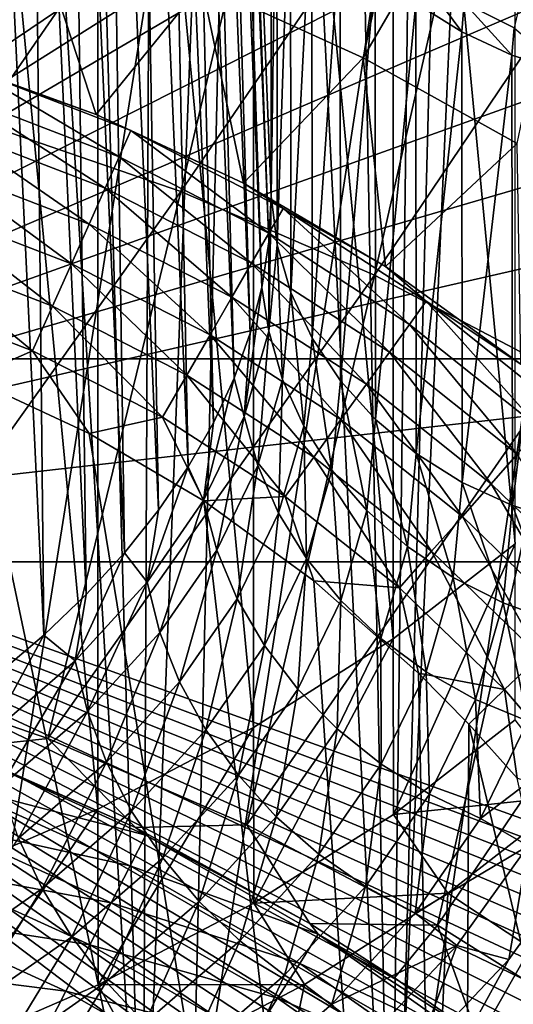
# Model space of a CAD drawing. Header units: metres. Extents: x -109 to 109, y -78 to 121.
# Tile 889 of 1056: x 11.5 to 15.14, y -19.03 to -11.76. Entities that reach past the tile are written whole.
import ezdxf

# ---------------------------------------------------------------- set-up
doc = ezdxf.new("R2010")
doc.units = ezdxf.units.M
doc.layers.add('solid_508554_SW0001', color=7, linetype='CONTINUOUS')

msp = doc.modelspace()

# ---------------------------------------------------------------- linework, layer by layer
at = {"layer": 'solid_508554_SW0001'}
for points in [[(10.488172, -20.561333, 37.842564), (12.408564, -21.06118, 36.976807), (11.044369, 1.390028, 25.978125)], [(12.408564, -21.06118, 36.976807), (11.785768, 0.696058, 25.927927), (11.044369, 1.390028, 25.978125)], [(12.408564, -21.06118, 36.976807), (12.502839, 0.017629, 25.849554), (11.785768, 0.696058, 25.927927)], [(12.408564, -21.06118, 36.976807), (13.192918, -0.641648, 25.744558), (12.502839, 0.017629, 25.849554)], [(12.408564, -21.06118, 36.976807), (14.23452, -21.642811, 35.969391), (13.192918, -0.641648, 25.744558)], [(14.23452, -21.642811, 35.969391), (13.853429, -1.278186, 25.614964), (13.192918, -0.641648, 25.744558)], [(5.75, -1.179039, -37.981754), (5.75, -14.267006, -31.022758), (23.401785, -14.267006, -31.022758)], [(11.492039, -1.179039, -37.981754), (5.75, -1.179039, -37.981754), (23.401785, -14.267006, -31.022758)], [(12.079011, -1.191464, -37.975147), (11.492039, -1.179039, -37.981754), (23.401785, -14.267006, -31.022758)], [(12.66514, -1.22836, -37.955528), (12.079011, -1.191464, -37.975147), (23.401785, -14.267006, -31.022758)], [(13.248817, -1.289446, -37.92305), (12.66514, -1.22836, -37.955528), (23.401785, -14.267006, -31.022758)], [(13.828406, -1.374439, -37.877857), (13.248817, -1.289446, -37.92305), (23.401785, -14.267006, -31.022758)], [(14.23452, -21.642811, 35.969391), (14.484949, -1.891566, 25.462542), (13.853429, -1.278186, 25.614964)], [(14.402382, -1.483089, -37.820087), (13.828406, -1.374439, -37.877857), (23.401785, -14.267006, -31.022758)], [(14.969281, -1.615147, -37.74987), (14.402382, -1.483089, -37.820087), (23.401785, -14.267006, -31.022758)], [(15.527662, -1.770331, -37.667358), (14.969281, -1.615147, -37.74987), (23.401785, -14.267006, -31.022758)], [(14.23452, -21.642811, 35.969391), (15.08826, -2.481582, 25.28895), (14.484949, -1.891566, 25.462542)], [(14.23452, -21.642811, 35.969391), (15.952143, -22.3018, 34.827988), (15.08826, -2.481582, 25.28895)], [(15.952143, -22.3018, 34.827988), (15.664589, -3.048706, 25.095709), (15.08826, -2.481582, 25.28895)], [(11.480465, -3.321346, -41.397747), (11.621875, -3.341582, -41.385101), (5.75, -15.767006, -33.620834)], [(11.621875, -3.341582, -41.385101), (12.181594, -3.436978, -41.325493), (5.75, -15.767006, -33.620834)], [(12.181594, -3.436978, -41.325493), (12.733762, -3.555581, -41.251381), (5.75, -15.767006, -33.620834)], [(12.733762, -3.555581, -41.251381), (13.2759, -3.696718, -41.163189), (5.75, -15.767006, -33.620834)], [(13.2759, -3.696718, -41.163189), (13.807391, -3.860099, -41.061096), (5.75, -15.767006, -33.620834)], [(13.807391, -3.860099, -41.061096), (14.328628, -4.045819, -40.945045), (5.75, -15.767006, -33.620834)], [(14.328628, -4.045819, -40.945045), (14.839646, -4.253956, -40.814987), (5.75, -15.767006, -33.620834)], [(14.839646, -4.253956, -40.814987), (15.339787, -4.484349, -40.671021), (5.75, -15.767006, -33.620834)], [(13.337671, -13.404452, -9.207795), (12.982184, -4.607184, -14.291457), (13, -4.267006, -13.70225)], [(13.337671, -13.404452, -9.207795), (13, -4.267006, -13.70225), (13.354812, -13.066247, -8.622006)], [(13.354812, -9.742739, -2.865522), (13.354812, -13.066247, -8.622006), (13, -4.267006, -13.70225)], [(10.81778, -4.380364, 18.412987), (10.81778, -18.136295, -5.412986), (12.076401, -17.590994, -4.468494)], [(10.81778, -4.380364, 18.412987), (12.076401, -17.590994, -4.468494), (12.076401, -4.925667, 17.468494)], [(15.339787, -4.484349, -40.671021), (15.827065, -4.736159, -40.513672), (5.75, -15.767006, -33.620834)], [(13.286293, -13.741789, -9.792079), (12.928782, -4.946457, -14.879095), (12.982184, -4.607184, -14.291457)], [(13.337671, -13.404452, -9.207795), (13.286293, -13.741789, -9.792079), (12.982184, -4.607184, -14.291457)], [(15.827065, -4.736159, -40.513672), (16.298344, -5.007792, -40.343937), (5.75, -15.767006, -33.620834)], [(12.076401, -4.925667, 17.468494), (12.076401, -17.590994, -4.468494), (13.225627, -16.988354, -3.42469)], [(12.076401, -4.925667, 17.468494), (13.225627, -16.988354, -3.42469), (13.225627, -5.528307, 16.42469)], [(16.298344, -5.007792, -40.343937), (16.7512, -5.297716, -40.162773), (5.75, -15.767006, -33.620834)], [(13.200809, -14.077392, -10.373361), (12.839952, -5.283816, -15.463417), (12.928782, -4.946457, -14.879095)], [(13.286293, -13.741789, -9.792079), (13.200809, -14.077392, -10.373361), (12.928782, -4.946457, -14.879095)], [(16.7512, -5.297716, -40.162773), (17.184731, -5.605155, -39.970665), (5.75, -15.767006, -33.620834)], [(13.081438, -14.410398, -10.950146), (12.715907, -5.618459, -16.043036), (12.839952, -5.283816, -15.463417)], [(13.200809, -14.077392, -10.373361), (13.081438, -14.410398, -10.950146), (12.839952, -5.283816, -15.463417)], [(13.225627, -5.528307, 16.42469), (13.225627, -16.988354, -3.42469), (14.255054, -16.333841, -2.291044)], [(13.225627, -5.528307, 16.42469), (14.255054, -16.333841, -2.291044), (14.255054, -6.182818, 15.291044)], [(17.184731, -5.605155, -39.970665), (17.992445, -6.271349, -39.554379), (5.75, -15.767006, -33.620834)], [(12.928488, -14.739956, -11.520955), (12.557047, -5.949308, -16.616083), (12.715907, -5.618459, -16.043036)], [(13.081438, -14.410398, -10.950146), (12.928488, -14.739956, -11.520955), (12.715907, -5.618459, -16.043036)], [(12.742351, -15.065216, -12.084323), (12.363714, -6.275648, -17.18132), (12.557047, -5.949308, -16.616083)], [(12.928488, -14.739956, -11.520955), (12.742351, -15.065216, -12.084323), (12.557047, -5.949308, -16.616083)], [(14.255054, -6.182818, 15.291044), (14.255054, -16.333841, -2.291044), (15.155397, -15.633367, -1.077786)], [(14.255054, -6.182818, 15.291044), (15.155397, -15.633367, -1.077786), (15.155397, -6.883294, 14.077785)], [(17.992445, -6.271349, -39.554379), (18.366848, -6.630276, -39.330097), (5.75, -15.767006, -33.620834)], [(12.523503, -15.385345, -12.638803), (12.136565, -6.596372, -17.736832), (12.363714, -6.275648, -17.18132)], [(12.742351, -15.065216, -12.084323), (12.523503, -15.385345, -12.638803), (12.363714, -6.275648, -17.18132)], [(12.272509, -15.699521, -13.182971), (11.876063, -6.910825, -18.281479), (12.136565, -6.596372, -17.736832)], [(12.523503, -15.385345, -12.638803), (12.272509, -15.699521, -13.182971), (12.136565, -6.596372, -17.736832)], [(18.366848, -6.630276, -39.330097), (18.720562, -7.005466, -39.095654), (5.75, -15.767006, -33.620834)], [(11.990011, -16.006937, -13.715432), (11.583113, -7.217917, -18.813379), (11.876063, -6.910825, -18.281479)], [(12.272509, -15.699521, -13.182971), (11.990011, -16.006937, -13.715432), (11.876063, -6.910825, -18.281479)], [(18.720562, -7.005466, -39.095654), (19.051762, -7.39502, -38.852234), (5.75, -15.767006, -33.620834)], [(11.401104, -7.050135, 26.104658), (13.065724, -7.599538, 25.153065), (11.143609, -19.715752, 32.919525)], [(11.676735, -16.306805, -14.234818), (11.2583, -7.517032, -19.331461), (11.583113, -7.217917, -18.813379)], [(11.990011, -16.006937, -13.715432), (11.676735, -16.306805, -14.234818), (11.583113, -7.217917, -18.813379)], [(19.051762, -7.39502, -38.852234), (19.3589, -7.797014, -38.60104), (5.75, -15.767006, -33.620834)], [(11.676735, -16.306805, -14.234818), (11.333485, -16.598354, -14.739796), (11.2583, -7.517032, -19.331461)], [(13.065724, -7.599538, 25.153065), (12.770635, -20.252747, 31.989422), (11.143609, -19.715752, 32.919525)], [(13.065724, -7.599538, 25.153065), (14.625147, -8.221337, 24.076077), (12.770635, -20.252747, 31.989422)], [(19.3589, -7.797014, -38.60104), (19.896652, -8.631512, -38.079586), (5.75, -15.767006, -33.620834)], [(12.842209, -11.502872, -57.730885), (14.03453, -12.045755, -57.570938), (14.900267, -8.044676, -50.717453)], [(14.03453, -12.045755, -57.570938), (16.008326, -8.660251, -50.492496), (14.900267, -8.044676, -50.717453)], [(10.715122, -8.109167, -59.694595), (12.196505, -8.495215, -59.681755), (9.690278, -12.123643, -66.634407)], [(14.625147, -8.221337, 24.076077), (14.294839, -20.860502, 30.936758), (12.770635, -20.252747, 31.989422)], [(14.625147, -8.221337, 24.076077), (16.066816, -8.910526, 22.882366), (14.294839, -20.860502, 30.936758)], [(12.196505, -8.495215, -59.681755), (11.206766, -12.522927, -66.627831), (9.690278, -12.123643, -66.634407)], [(12.196505, -8.495215, -59.681755), (13.642312, -8.990166, -59.59317), (11.206766, -12.522927, -66.627831)], [(19.896652, -8.631512, -38.079586), (20.330898, -9.503421, -37.534756), (5.75, -15.767006, -33.620834)], [(14.03453, -12.045755, -57.570938), (15.170229, -12.679016, -57.343872), (16.008326, -8.660251, -50.492496)], [(16.066816, -8.910526, 22.882366), (15.70395, -21.534126, 29.770006), (14.294839, -20.860502, 30.936758)], [(13.642312, -8.990166, -59.59317), (12.686984, -13.03319, -66.542656), (11.206766, -12.522927, -66.627831)], [(13.642312, -8.990166, -59.59317), (15.040552, -9.590968, -59.42889), (12.686984, -13.03319, -66.542656)], [(20.330898, -9.503421, -37.534756), (20.661522, -10.411524, -36.967312), (5.75, -15.767006, -33.620834)], [(15.040552, -9.590968, -59.42889), (14.118647, -13.651271, -66.378868), (12.686984, -13.03319, -66.542656)], [(15.040552, -9.590968, -59.42889), (16.380257, -10.292389, -59.19054), (14.118647, -13.651271, -66.378868)], [(13.397909, -10.100003, -2.659256), (13.354812, -13.066247, -8.622006), (13.354812, -9.742739, -2.865522)], [(13.397909, -10.100003, -2.659256), (13.398561, -13.426726, -8.413883), (13.354812, -13.066247, -8.622006)], [(13.397909, -10.100003, -2.659256), (13.498781, -10.452157, -2.45594), (13.398561, -13.426726, -8.413883)], [(16.380257, -10.292389, -59.19054), (15.490511, -14.371784, -66.138107), (14.118647, -13.651271, -66.378868)], [(20.661522, -10.411524, -36.967312), (20.883615, -11.343092, -36.385204), (5.75, -15.767006, -33.620834)], [(13.498781, -10.452157, -2.45594), (13.499945, -13.77877, -8.210631), (13.398561, -13.426726, -8.413883)], [(13.498781, -10.452157, -2.45594), (13.655318, -10.788707, -2.261633), (13.499945, -13.77877, -8.210631)], [(10.936728, -12.063423, -59.779469), (11.603696, -11.055997, -57.821747), (10.330504, -10.708433, -57.843227)], [(13.655318, -10.788707, -2.261633), (13.65697, -14.115149, -8.016422), (13.499945, -13.77877, -8.210631)], [(13.655318, -10.788707, -2.261633), (13.864468, -11.103088, -2.080124), (13.65697, -14.115149, -8.016422)], [(10.936728, -12.063423, -59.779469), (12.062104, -12.463465, -59.769024), (11.603696, -11.055997, -57.821747)], [(12.062104, -12.463465, -59.769024), (12.842209, -11.502872, -57.730885), (11.603696, -11.055997, -57.821747)], [(13.864468, -11.103088, -2.080124), (13.866574, -14.429303, -7.835045), (13.65697, -14.115149, -8.016422)], [(13.864468, -11.103088, -2.080124), (14.122149, -11.389172, -1.914954), (13.866574, -14.429303, -7.835045)], [(20.883615, -11.343092, -36.385204), (20.993389, -12.27847, -35.800713), (5.75, -15.767006, -33.620834)], [(14.122149, -11.389172, -1.914954), (14.124672, -14.715106, -7.670037), (13.866574, -14.429303, -7.835045)], [(14.423339, -11.641376, -1.769343), (14.124672, -14.715106, -7.670037), (14.122149, -11.389172, -1.914954)], [(14.762161, -11.854784, -1.646132), (14.423339, -11.641376, -1.769343), (14.442602, -11.420865, -1.427304)], [(14.780685, -11.640808, -1.313881), (14.762161, -11.854784, -1.646132), (14.442602, -11.420865, -1.427304)], [(12.062104, -12.463465, -59.769024), (13.150834, -12.971571, -59.748344), (12.842209, -11.502872, -57.730885)], [(13.150834, -12.971571, -59.748344), (14.03453, -12.045755, -57.570938), (12.842209, -11.502872, -57.730885)], [(15.19931, -11.598505, -0.947994), (15.148908, -11.825298, -1.236424), (14.780685, -11.640808, -1.313881)], [(14.423339, -11.641376, -1.769343), (14.426227, -14.966983, -7.524616), (14.124672, -14.715106, -7.670037)], [(14.762161, -11.854784, -1.646132), (14.426227, -14.966983, -7.524616), (14.423339, -11.641376, -1.769343)], [(15.13201, -12.025233, -1.547724), (14.762161, -11.854784, -1.646132), (14.780685, -11.640808, -1.313881)], [(15.148908, -11.825298, -1.236424), (15.13201, -12.025233, -1.547724), (14.780685, -11.640808, -1.313881)], [(15.52567, -12.149399, -1.476037), (15.13201, -12.025233, -1.547724), (15.148908, -11.825298, -1.236424)], [(14.762161, -11.854784, -1.646132), (14.765359, -15.180021, -7.401618), (14.426227, -14.966983, -7.524616)], [(15.13201, -12.025233, -1.547724), (14.765359, -15.180021, -7.401618), (14.762161, -11.854784, -1.646132)], [(11.139264, -12.129062, -59.782154), (12.062104, -12.463465, -59.769024), (10.936728, -12.063423, -59.779469)], [(13.150834, -12.971571, -59.748344), (14.197839, -13.586136, -59.717697), (14.03453, -12.045755, -57.570938)], [(14.197839, -13.586136, -59.717697), (15.170229, -12.679016, -57.343872), (14.03453, -12.045755, -57.570938)], [(15.13201, -12.025233, -1.547724), (15.135454, -15.350068, -7.303442), (14.765359, -15.180021, -7.401618)], [(15.52567, -12.149399, -1.476037), (15.135454, -15.350068, -7.303442), (15.13201, -12.025233, -1.547724)], [(11.073665, -12.330357, -60.08363), (12.232911, -12.776567, -60.08363), (11.139264, -12.129062, -59.782154)], [(11.139264, -12.129062, -59.782154), (12.319242, -12.583246, -59.782154), (12.062104, -12.463465, -59.769024)], [(12.232911, -12.776567, -60.08363), (12.319242, -12.583246, -59.782154), (11.139264, -12.129062, -59.782154)], [(15.52567, -12.149399, -1.476037), (15.529294, -15.473804, -7.232002), (15.135454, -15.350068, -7.303442)], [(20.993389, -12.27847, -35.800713), (21.094297, -14.025611, -34.708981), (5.75, -15.767006, -33.620834)], [(10.995049, -12.571588, -60.350716), (12.12945, -13.00824, -60.350716), (11.073665, -12.330357, -60.08363)], [(12.12945, -13.00824, -60.350716), (12.232911, -12.776567, -60.08363), (11.073665, -12.330357, -60.08363)], [(12.319242, -12.583246, -59.782154), (13.150834, -12.971571, -59.748344), (12.062104, -12.463465, -59.769024)], [(11.206766, -12.522927, -66.627831), (12.686984, -13.03319, -66.542656), (10.186894, -16.545107, -73.561165)], [(10.905126, -12.847516, -60.577614), (12.011107, -13.273237, -60.577614), (10.995049, -12.571588, -60.350716)], [(12.011107, -13.273237, -60.577614), (12.12945, -13.00824, -60.350716), (10.995049, -12.571588, -60.350716)], [(12.232911, -12.776567, -60.08363), (13.337116, -13.341153, -60.08363), (12.319242, -12.583246, -59.782154)], [(12.319242, -12.583246, -59.782154), (13.442971, -13.157807, -59.782154), (13.150834, -12.971571, -59.748344)], [(13.337116, -13.341153, -60.08363), (13.442971, -13.157807, -59.782154), (12.319242, -12.583246, -59.782154)], [(14.197839, -13.586136, -59.717697), (15.197798, -14.306005, -59.677074), (15.170229, -12.679016, -57.343872)], [(12.12945, -13.00824, -60.350716), (13.210259, -13.560874, -60.350716), (12.232911, -12.776567, -60.08363)], [(13.210259, -13.560874, -60.350716), (13.337116, -13.341153, -60.08363), (12.232911, -12.776567, -60.08363)], [(10.805845, -13.15215, -60.759403), (11.880452, -13.565803, -60.759403), (10.905126, -12.847516, -60.577614)], [(11.880452, -13.565803, -60.759403), (12.011107, -13.273237, -60.577614), (10.905126, -12.847516, -60.577614)], [(12.011107, -13.273237, -60.577614), (13.065155, -13.812198, -60.577614), (12.12945, -13.00824, -60.350716)], [(13.065155, -13.812198, -60.577614), (13.210259, -13.560874, -60.350716), (12.12945, -13.00824, -60.350716)], [(13.442971, -13.157807, -59.782154), (14.197839, -13.586136, -59.717697), (13.150834, -12.971571, -59.748344)], [(12.686984, -13.03319, -66.542656), (11.705537, -17.070929, -73.477386), (10.186894, -16.545107, -73.561165)], [(12.686984, -13.03319, -66.542656), (14.118647, -13.651271, -66.378868), (11.705537, -17.070929, -73.477386)], [(13.337892, -14.063534, -9.516866), (13.337671, -13.404452, -9.207795), (13.354812, -13.066247, -8.622006)], [(13.398561, -13.426726, -8.413883), (13.337892, -14.063534, -9.516866), (13.354812, -13.066247, -8.622006)], [(10.699365, -13.478876, -60.892128), (11.740322, -13.879584, -60.892128), (10.805845, -13.15215, -60.759403)], [(11.740322, -13.879584, -60.892128), (11.880452, -13.565803, -60.759403), (10.805845, -13.15215, -60.759403)], [(13.337116, -13.341153, -60.08363), (14.375511, -14.013554, -60.08363), (13.442971, -13.157807, -59.782154)], [(13.442971, -13.157807, -59.782154), (14.499353, -13.841833, -59.782154), (14.197839, -13.586136, -59.717697)], [(14.375511, -14.013554, -60.08363), (14.499353, -13.841833, -59.782154), (13.442971, -13.157807, -59.782154)], [(11.880452, -13.565803, -60.759403), (12.904953, -14.089668, -60.759403), (12.011107, -13.273237, -60.577614)], [(12.904953, -14.089668, -60.759403), (13.065155, -13.812198, -60.577614), (12.011107, -13.273237, -60.577614)], [(13.210259, -13.560874, -60.350716), (14.227098, -14.219342, -60.350716), (13.337116, -13.341153, -60.08363)], [(14.227098, -14.219342, -60.350716), (14.375511, -14.013554, -60.08363), (13.337116, -13.341153, -60.08363)], [(13.337892, -14.063534, -9.516866), (13.286293, -13.741789, -9.792079), (13.337671, -13.404452, -9.207795)], [(13.438816, -14.420396, -9.321959), (13.337892, -14.063534, -9.516866), (13.398561, -13.426726, -8.413883)], [(13.438816, -14.420396, -9.321959), (13.398561, -13.426726, -8.413883), (13.499945, -13.77877, -8.210631)], [(10.587996, -13.8206, -60.972912), (11.593759, -14.207768, -60.972912), (10.699365, -13.478876, -60.892128)], [(11.593759, -14.207768, -60.972912), (11.740322, -13.879584, -60.892128), (10.699365, -13.478876, -60.892128)], [(11.740322, -13.879584, -60.892128), (12.733134, -14.387259, -60.892128), (11.880452, -13.565803, -60.759403)], [(12.733134, -14.387259, -60.892128), (12.904953, -14.089668, -60.759403), (11.880452, -13.565803, -60.759403)], [(13.065155, -13.812198, -60.577614), (14.057337, -14.45473, -60.577614), (13.210259, -13.560874, -60.350716)], [(14.057337, -14.45473, -60.577614), (14.227098, -14.219342, -60.350716), (13.210259, -13.560874, -60.350716)], [(14.499353, -13.841833, -59.782154), (15.197798, -14.306005, -59.677074), (14.197839, -13.586136, -59.717697)], [(14.118647, -13.651271, -66.378868), (13.174463, -17.707006, -73.312241), (11.705537, -17.070929, -73.477386)], [(14.118647, -13.651271, -66.378868), (15.490511, -14.371784, -66.138107), (13.174463, -17.707006, -73.312241)], [(13.156432, -14.694573, -10.609859), (13.200809, -14.077392, -10.373361), (13.286293, -13.741789, -9.792079)], [(13.337892, -14.063534, -9.516866), (13.156432, -14.694573, -10.609859), (13.286293, -13.741789, -9.792079)], [(13.59513, -14.764237, -9.140677), (13.438816, -14.420396, -9.321959), (13.499945, -13.77877, -8.210631)], [(13.59513, -14.764237, -9.140677), (13.499945, -13.77877, -8.210631), (13.65697, -14.115149, -8.016422)], [(10.587996, -13.8206, -60.972912), (11.133177, -14.410262, -61), (11.593759, -14.207768, -60.972912)], [(11.593759, -14.207768, -60.972912), (12.553428, -14.698511, -60.972912), (11.740322, -13.879584, -60.892128)], [(12.553428, -14.698511, -60.972912), (12.733134, -14.387259, -60.892128), (11.740322, -13.879584, -60.892128)], [(12.904953, -14.089668, -60.759403), (13.869913, -14.714607, -60.759403), (13.065155, -13.812198, -60.577614)], [(13.869913, -14.714607, -60.759403), (14.057337, -14.45473, -60.577614), (13.065155, -13.812198, -60.577614)], [(14.375511, -14.013554, -60.08363), (15.338463, -14.782207, -60.08363), (14.499353, -13.841833, -59.782154)], [(14.499353, -13.841833, -59.782154), (15.478481, -14.623387, -59.782154), (15.197798, -14.306005, -59.677074)], [(15.338463, -14.782207, -60.08363), (15.478481, -14.623387, -59.782154), (14.499353, -13.841833, -59.782154)], [(21.094297, -14.025611, -34.708981), (21.195272, -15.767006, -33.620834), (5.75, -15.767006, -33.620834)], [(14.227098, -14.219342, -60.350716), (15.170666, -14.972533, -60.350716), (14.375511, -14.013554, -60.08363)], [(15.170666, -14.972533, -60.350716), (15.338463, -14.782207, -60.08363), (14.375511, -14.013554, -60.08363)], [(12.733134, -14.387259, -60.892128), (13.668899, -14.99333, -60.892128), (12.904953, -14.089668, -60.759403)], [(13.668899, -14.99333, -60.892128), (13.869913, -14.714607, -60.759403), (12.904953, -14.089668, -60.759403)], [(13.156432, -14.694573, -10.609859), (13.081438, -14.410398, -10.950146), (13.200809, -14.077392, -10.373361)], [(13.255983, -15.056211, -10.423223), (13.156432, -14.694573, -10.609859), (13.337892, -14.063534, -9.516866)], [(13.438816, -14.420396, -9.321959), (13.255983, -15.056211, -10.423223), (13.337892, -14.063534, -9.516866)], [(13.803786, -15.088354, -8.976555), (13.59513, -14.764237, -9.140677), (13.65697, -14.115149, -8.016422)], [(13.803786, -15.088354, -8.976555), (13.65697, -14.115149, -8.016422), (13.866574, -14.429303, -7.835045)], [(11.593759, -14.207768, -60.972912), (11.133177, -14.410262, -61), (12.010849, -14.818231, -61)], [(11.593759, -14.207768, -60.972912), (12.010849, -14.818231, -61), (12.553428, -14.698511, -60.972912)], [(14.057337, -14.45473, -60.577614), (14.978733, -15.190236, -60.577614), (14.227098, -14.219342, -60.350716)], [(14.978733, -15.190236, -60.577614), (15.170666, -14.972533, -60.350716), (14.227098, -14.219342, -60.350716)], [(18.225517, -23.707792, -25.123501), (5.75, -14.267006, -31.022758), (5.75, -23.707792, -25.123501)], [(23.388845, -20.598423, -27.06645), (23.401785, -14.267006, -31.022758), (5.75, -14.267006, -31.022758)], [(23.308241, -20.820108, -26.927927), (23.388845, -20.598423, -27.06645), (5.75, -14.267006, -31.022758)], [(23.210943, -21.038891, -26.791216), (23.308241, -20.820108, -26.927927), (5.75, -14.267006, -31.022758)], [(23.096848, -21.254448, -26.656521), (23.210943, -21.038891, -26.791216), (5.75, -14.267006, -31.022758)], [(22.965872, -21.466251, -26.52417), (23.096848, -21.254448, -26.656521), (5.75, -14.267006, -31.022758)], [(22.81805, -21.673571, -26.394623), (22.965872, -21.466251, -26.52417), (5.75, -14.267006, -31.022758)], [(22.653498, -21.875639, -26.268356), (22.81805, -21.673571, -26.394623), (5.75, -14.267006, -31.022758)], [(22.472342, -22.071665, -26.145866), (22.653498, -21.875639, -26.268356), (5.75, -14.267006, -31.022758)], [(22.274803, -22.260859, -26.027645), (22.472342, -22.071665, -26.145866), (5.75, -14.267006, -31.022758)], [(22.061234, -22.442333, -25.914248), (22.274803, -22.260859, -26.027645), (5.75, -14.267006, -31.022758)], [(21.832115, -22.615156, -25.806255), (22.061234, -22.442333, -25.914248), (5.75, -14.267006, -31.022758)], [(21.588066, -22.778402, -25.704248), (21.832115, -22.615156, -25.806255), (5.75, -14.267006, -31.022758)], [(21.329842, -22.931131, -25.608812), (21.588066, -22.778402, -25.704248), (5.75, -14.267006, -31.022758)], [(21.058332, -23.072409, -25.520533), (21.329842, -22.931131, -25.608812), (5.75, -14.267006, -31.022758)], [(20.774572, -23.201368, -25.439949), (21.058332, -23.072409, -25.520533), (5.75, -14.267006, -31.022758)], [(20.479795, -23.317127, -25.367615), (20.774572, -23.201368, -25.439949), (5.75, -14.267006, -31.022758)], [(20.175318, -23.418941, -25.303995), (20.479795, -23.317127, -25.367615), (5.75, -14.267006, -31.022758)], [(19.862486, -23.506166, -25.249491), (20.175318, -23.418941, -25.303995), (5.75, -14.267006, -31.022758)], [(19.542683, -23.578257, -25.204443), (19.862486, -23.506166, -25.249491), (5.75, -14.267006, -31.022758)], [(19.217411, -23.634754, -25.16914), (19.542683, -23.578257, -25.204443), (5.75, -14.267006, -31.022758)], [(18.888308, -23.675304, -25.143801), (19.217411, -23.634754, -25.16914), (5.75, -14.267006, -31.022758)], [(18.557116, -23.699677, -25.128571), (18.888308, -23.675304, -25.143801), (5.75, -14.267006, -31.022758)], [(18.225517, -23.707792, -25.123501), (18.557116, -23.699677, -25.128571), (5.75, -14.267006, -31.022758)], [(12.553428, -14.698511, -60.972912), (13.458656, -15.284845, -60.972912), (12.733134, -14.387259, -60.892128)], [(13.458656, -15.284845, -60.972912), (13.668899, -14.99333, -60.892128), (12.733134, -14.387259, -60.892128)], [(15.490511, -14.371784, -66.138107), (14.582131, -18.447794, -73.067383), (13.174463, -17.707006, -73.312241)], [(15.490511, -14.371784, -66.138107), (16.791882, -15.188171, -65.822876), (14.582131, -18.447794, -73.067383)], [(10.9, -31.574373, -61), (14.749202, -31.574373, -61), (11.133177, -14.410262, -61)], [(14.749202, -31.574373, -61), (12.010849, -14.818231, -61), (11.133177, -14.410262, -61)], [(12.855825, -15.314132, -11.682965), (12.928488, -14.739956, -11.520955), (13.081438, -14.410398, -10.950146)], [(13.156432, -14.694573, -10.609859), (12.855825, -15.314132, -11.682965), (13.081438, -14.410398, -10.950146)], [(13.410171, -15.407448, -10.25475), (13.255983, -15.056211, -10.423223), (13.438816, -14.420396, -9.321959)], [(13.59513, -14.764237, -9.140677), (13.410171, -15.407448, -10.25475), (13.438816, -14.420396, -9.321959)], [(14.060714, -15.386423, -8.832793), (13.803786, -15.088354, -8.976555), (13.866574, -14.429303, -7.835045)], [(14.060714, -15.386423, -8.832793), (13.866574, -14.429303, -7.835045), (14.124672, -14.715106, -7.670037)], [(13.869913, -14.714607, -60.759403), (14.766831, -15.430588, -60.759403), (14.057337, -14.45473, -60.577614)], [(14.766831, -15.430588, -60.759403), (14.978733, -15.190236, -60.577614), (14.057337, -14.45473, -60.577614)], [(12.553428, -14.698511, -60.972912), (12.010849, -14.818231, -61), (12.857061, -15.316485, -61)], [(12.553428, -14.698511, -60.972912), (12.857061, -15.316485, -61), (13.458656, -15.284845, -60.972912)], [(12.855825, -15.314132, -11.682965), (12.742351, -15.065216, -12.084323), (12.928488, -14.739956, -11.520955)], [(12.953102, -15.680457, -11.50445), (12.855825, -15.314132, -11.682965), (13.156432, -14.694573, -10.609859)], [(13.255983, -15.056211, -10.423223), (12.953102, -15.680457, -11.50445), (13.156432, -14.694573, -10.609859)], [(13.668899, -14.99333, -60.892128), (14.539562, -15.688369, -60.892128), (13.869913, -14.714607, -60.759403)], [(14.539562, -15.688369, -60.892128), (14.766831, -15.430588, -60.759403), (13.869913, -14.714607, -60.759403)], [(14.360904, -15.652633, -8.712196), (14.060714, -15.386423, -8.832793), (14.124672, -14.715106, -7.670037)], [(14.360904, -15.652633, -8.712196), (14.124672, -14.715106, -7.670037), (14.426227, -14.966983, -7.524616)], [(14.749202, -31.574373, -61), (12.857061, -15.316485, -61), (12.010849, -14.818231, -61)], [(13.615988, -15.741436, -10.107727), (13.410171, -15.407448, -10.25475), (13.59513, -14.764237, -9.140677)], [(13.803786, -15.088354, -8.976555), (13.615988, -15.741436, -10.107727), (13.59513, -14.764237, -9.140677)], [(14.6985, -15.88179, -8.617116), (14.360904, -15.652633, -8.712196), (14.426227, -14.966983, -7.524616)], [(14.6985, -15.88179, -8.617116), (14.426227, -14.966983, -7.524616), (14.765359, -15.180021, -7.401618)], [(13.458656, -15.284845, -60.972912), (14.301862, -15.957982, -60.972912), (13.668899, -14.99333, -60.892128)], [(14.301862, -15.957982, -60.972912), (14.539562, -15.688369, -60.892128), (13.668899, -14.99333, -60.892128)], [(14.978733, -15.190236, -60.577614), (15.823242, -16.008312, -60.577614), (15.170666, -14.972533, -60.350716)], [(12.438795, -15.916597, -12.726466), (12.523503, -15.385345, -12.638803), (12.742351, -15.065216, -12.084323)], [(12.855825, -15.314132, -11.682965), (12.438795, -15.916597, -12.726466), (12.742351, -15.065216, -12.084323)], [(13.103766, -16.038956, -11.348553), (12.953102, -15.680457, -11.50445), (13.255983, -15.056211, -10.423223)], [(13.410171, -15.407448, -10.25475), (13.103766, -16.038956, -11.348553), (13.255983, -15.056211, -10.423223)], [(13.86942, -16.051662, -9.98502), (13.615988, -15.741436, -10.107727), (13.803786, -15.088354, -8.976555)], [(14.060714, -15.386423, -8.832793), (13.86942, -16.051662, -9.98502), (13.803786, -15.088354, -8.976555)], [(16.791882, -15.188171, -65.822876), (15.917556, -19.286551, -72.745354), (14.582131, -18.447794, -73.067383)], [(15.066919, -16.069426, -8.549407), (14.6985, -15.88179, -8.617116), (14.765359, -15.180021, -7.401618)], [(15.066919, -16.069426, -8.549407), (14.765359, -15.180021, -7.401618), (15.135454, -15.350068, -7.303442)], [(14.766831, -15.430588, -60.759403), (15.589691, -16.227678, -60.759403), (14.978733, -15.190236, -60.577614)], [(15.589691, -16.227678, -60.759403), (15.823242, -16.008312, -60.577614), (14.978733, -15.190236, -60.577614)], [(12.532915, -16.287481, -12.555846), (12.438795, -15.916597, -12.726466), (12.855825, -15.314132, -11.682965)], [(12.953102, -15.680457, -11.50445), (12.532915, -16.287481, -12.555846), (12.855825, -15.314132, -11.682965)], [(13.458656, -15.284845, -60.972912), (12.857061, -15.316485, -61), (13.669447, -15.905949, -61)], [(14.749202, -31.574373, -61), (13.669447, -15.905949, -61), (12.857061, -15.316485, -61)], [(13.458656, -15.284845, -60.972912), (13.669447, -15.905949, -61), (14.301862, -15.957982, -60.972912)], [(12.438795, -15.916597, -12.726466), (12.272509, -15.699521, -13.182971), (12.523503, -15.385345, -12.638803)], [(13.304881, -16.382635, -11.218317), (13.103766, -16.038956, -11.348553), (13.410171, -15.407448, -10.25475)], [(13.615988, -15.741436, -10.107727), (13.304881, -16.382635, -11.218317), (13.410171, -15.407448, -10.25475)], [(14.165525, -16.332073, -9.889023), (13.86942, -16.051662, -9.98502), (14.060714, -15.386423, -8.832793)], [(14.360904, -15.652633, -8.712196), (14.165525, -16.332073, -9.889023), (14.060714, -15.386423, -8.832793)], [(15.458977, -16.211882, -8.510388), (15.066919, -16.069426, -8.549407), (15.135454, -15.350068, -7.303442)], [(15.458977, -16.211882, -8.510388), (15.135454, -15.350068, -7.303442), (15.529294, -15.473804, -7.232002)], [(14.539562, -15.688369, -60.892128), (15.339204, -16.462954, -60.892128), (14.766831, -15.430588, -60.759403)], [(15.339204, -16.462954, -60.892128), (15.589691, -16.227678, -60.759403), (14.766831, -15.430588, -60.759403)], [(12.678693, -16.65304, -12.412179), (12.532915, -16.287481, -12.555846), (12.953102, -15.680457, -11.50445)], [(13.103766, -16.038956, -11.348553), (12.678693, -16.65304, -12.412179), (12.953102, -15.680457, -11.50445)], [(14.498529, -16.577202, -9.821607), (14.165525, -16.332073, -9.889023), (14.360904, -15.652633, -8.712196)], [(14.256624, -17.632061, -1.53898), (15.155397, -15.633367, -1.077786), (14.255054, -16.333841, -2.291044)], [(14.256624, -17.632061, -1.53898), (15.156493, -16.93174, -0.325988), (15.155397, -15.633367, -1.077786)], [(14.301862, -15.957982, -60.972912), (15.077218, -16.709026, -60.972912), (14.539562, -15.688369, -60.892128)], [(14.6985, -15.88179, -8.617116), (14.498529, -16.577202, -9.821607), (14.360904, -15.652633, -8.712196)], [(15.077218, -16.709026, -60.972912), (15.339204, -16.462954, -60.892128), (14.539562, -15.688369, -60.892128)], [(21.195272, -15.767006, -33.620834), (5.75, -25.559151, -28.414259), (5.75, -15.767006, -33.620834)], [(21.195272, -15.767006, -33.620834), (16.246328, -25.559151, -28.414259), (5.75, -25.559151, -28.414259)], [(11.909116, -16.496515, -13.730912), (11.990011, -16.006937, -13.715432), (12.272509, -15.699521, -13.182971)], [(12.438795, -15.916597, -12.726466), (11.909116, -16.496515, -13.730912), (12.272509, -15.699521, -13.182971)], [(13.552523, -16.704796, -11.116282), (13.304881, -16.382635, -11.218317), (13.615988, -15.741436, -10.107727)], [(13.86942, -16.051662, -9.98502), (13.552523, -16.704796, -11.116282), (13.615988, -15.741436, -10.107727)], [(14.749202, -31.574373, -61), (14.443198, -16.588137, -61), (13.669447, -15.905949, -61)], [(14.301862, -15.957982, -60.972912), (13.669447, -15.905949, -61), (14.443198, -16.588137, -61)], [(14.861937, -16.782269, -9.784088), (14.498529, -16.577202, -9.821607), (14.6985, -15.88179, -8.617116)], [(15.066919, -16.069426, -8.549407), (14.861937, -16.782269, -9.784088), (14.6985, -15.88179, -8.617116)], [(11.999229, -16.871786, -13.567892), (11.909116, -16.496515, -13.730912), (12.438795, -15.916597, -12.726466)], [(12.532915, -16.287481, -12.555846), (11.999229, -16.871786, -13.567892), (12.438795, -15.916597, -12.726466)], [(14.301862, -15.957982, -60.972912), (14.443198, -16.588137, -61), (15.077218, -16.709026, -60.972912)], [(11.909116, -16.496515, -13.730912), (11.676735, -16.306805, -14.234818), (11.990011, -16.006937, -13.715432)], [(12.873283, -17.006145, -12.298267), (12.678693, -16.65304, -12.412179), (13.103766, -16.038956, -11.348553)], [(13.304881, -16.382635, -11.218317), (12.873283, -17.006145, -12.298267), (13.103766, -16.038956, -11.348553)], [(13.841863, -16.999151, -11.044436), (13.552523, -16.704796, -11.116282), (13.86942, -16.051662, -9.98502)], [(14.165525, -16.332073, -9.889023), (13.841863, -16.999151, -11.044436), (13.86942, -16.051662, -9.98502)], [(15.24866, -16.943274, -9.777198), (14.861937, -16.782269, -9.784088), (15.066919, -16.069426, -8.549407)], [(15.458977, -16.211882, -8.510388), (15.24866, -16.943274, -9.777198), (15.066919, -16.069426, -8.549407)], [(11.271587, -17.048632, -14.687206), (11.333485, -16.598354, -14.739796), (11.676735, -16.306805, -14.234818)], [(11.909116, -16.496515, -13.730912), (11.271587, -17.048632, -14.687206), (11.676735, -16.306805, -14.234818)], [(12.138799, -17.244143, -13.435997), (11.999229, -16.871786, -13.567892), (12.532915, -16.287481, -12.555846)], [(12.678693, -16.65304, -12.412179), (12.138799, -17.244143, -13.435997), (12.532915, -16.287481, -12.555846)], [(13.227422, -18.286638, -2.67274), (14.255054, -16.333841, -2.291044), (13.225627, -16.988354, -3.42469)], [(13.227422, -18.286638, -2.67274), (14.256624, -17.632061, -1.53898), (14.255054, -16.333841, -2.291044)], [(14.167258, -17.259962, -11.004182), (13.841863, -16.999151, -11.044436), (14.165525, -16.332073, -9.889023)], [(14.498529, -16.577202, -9.821607), (14.167258, -17.259962, -11.004182), (14.165525, -16.332073, -9.889023)], [(13.112892, -17.339911, -12.216333), (12.873283, -17.006145, -12.298267), (13.304881, -16.382635, -11.218317)], [(13.552523, -16.704796, -11.116282), (13.112892, -17.339911, -12.216333), (13.304881, -16.382635, -11.218317)], [(11.356876, -17.42808, -14.531423), (11.271587, -17.048632, -14.687206), (11.909116, -16.496515, -13.730912)], [(11.999229, -16.871786, -13.567892), (11.356876, -17.42808, -14.531423), (11.909116, -16.496515, -13.730912)], [(15.077218, -16.709026, -60.972912), (15.77973, -17.529032, -60.972912), (15.339204, -16.462954, -60.892128)], [(11.026841, -17.144388, -74.033058), (10.186894, -16.545107, -73.561165), (11.705537, -17.070929, -73.477386)], [(14.522362, -17.482143, -10.996305), (14.167258, -17.259962, -11.004182), (14.498529, -16.577202, -9.821607)], [(14.749202, -31.574373, -61), (14.813344, -16.964182, -61), (14.443198, -16.588137, -61)], [(15.077218, -16.709026, -60.972912), (14.443198, -16.588137, -61), (14.813344, -16.964182, -61)], [(14.861937, -16.782269, -9.784088), (14.522362, -17.482143, -10.996305), (14.498529, -16.577202, -9.821607)], [(12.325103, -17.606319, -13.337799), (12.138799, -17.244143, -13.435997), (12.678693, -16.65304, -12.412179)], [(12.873283, -17.006145, -12.298267), (12.325103, -17.606319, -13.337799), (12.678693, -16.65304, -12.412179)], [(13.392846, -17.647825, -12.167974), (13.112892, -17.339911, -12.216333), (13.552523, -16.704796, -11.116282)], [(13.841863, -16.999151, -11.044436), (13.392846, -17.647825, -12.167974), (13.552523, -16.704796, -11.116282)], [(15.077218, -16.709026, -60.972912), (14.813344, -16.964182, -61), (15.170912, -17.363575, -61)], [(15.077218, -16.709026, -60.972912), (15.170912, -17.363575, -61), (15.77973, -17.529032, -60.972912)], [(14.900249, -17.661358, -11.020957), (14.522362, -17.482143, -10.996305), (14.861937, -16.782269, -9.784088)], [(15.24866, -16.943274, -9.777198), (14.900249, -17.661358, -11.020957), (14.861937, -16.782269, -9.784088)], [(11.488974, -17.806906, -14.410734), (11.356876, -17.42808, -14.531423), (11.999229, -16.871786, -13.567892)], [(12.138799, -17.244143, -13.435997), (11.488974, -17.806906, -14.410734), (11.999229, -16.871786, -13.567892)], [(14.256624, -17.632061, -1.53898), (15.586568, -17.491682, -0.296482), (15.156493, -16.93174, -0.325988)], [(12.078423, -18.889349, -3.716665), (13.225627, -16.988354, -3.42469), (12.076401, -17.590994, -4.468494)], [(12.078423, -18.889349, -3.716665), (13.227422, -18.286638, -2.67274), (13.225627, -16.988354, -3.42469)], [(12.554509, -17.951256, -13.275213), (12.325103, -17.606319, -13.337799), (12.873283, -17.006145, -12.298267)], [(13.112892, -17.339911, -12.216333), (12.554509, -17.951256, -13.275213), (12.873283, -17.006145, -12.298267)], [(13.707685, -17.923885, -12.154131), (13.392846, -17.647825, -12.167974), (13.841863, -16.999151, -11.044436)], [(14.167258, -17.259962, -11.004182), (13.707685, -17.923885, -12.154131), (13.841863, -16.999151, -11.044436)], [(14.749202, -31.574373, -61), (18.302567, -31.574373, -61), (14.813344, -16.964182, -61)], [(18.302567, -31.574373, -61), (15.170912, -17.363575, -61), (14.813344, -16.964182, -61)], [(15.24866, -16.943274, -9.777198), (15.632932, -17.103611, -9.881671), (14.900249, -17.661358, -11.020957)], [(12.354169, -17.727407, -74.014015), (11.026841, -17.144388, -74.033058), (11.705537, -17.070929, -73.477386)], [(12.354169, -17.727407, -74.014015), (11.705537, -17.070929, -73.477386), (13.174463, -17.707006, -73.312241)], [(11.092093, -17.175617, -74.041618), (11.026841, -17.144388, -74.033058), (12.354169, -17.727407, -74.014015)], [(14.900249, -17.661358, -11.020957), (15.632932, -17.103611, -9.881671), (15.252862, -17.862272, -11.19571)], [(10.997832, -17.41201, -74.403091), (11.092093, -17.175617, -74.041618), (12.429706, -17.784782, -74.041618)], [(12.429706, -17.784782, -74.041618), (11.092093, -17.175617, -74.041618), (12.354169, -17.727407, -74.014015)], [(11.665305, -18.177721, -14.327497), (11.488974, -17.806906, -14.410734), (12.138799, -17.244143, -13.435997)], [(12.325103, -17.606319, -13.337799), (11.665305, -18.177721, -14.327497), (12.138799, -17.244143, -13.435997)], [(14.05127, -18.162708, -12.175077), (13.707685, -17.923885, -12.154131), (14.167258, -17.259962, -11.004182)], [(14.522362, -17.482143, -10.996305), (14.05127, -18.162708, -12.175077), (14.167258, -17.259962, -11.004182)], [(12.822541, -18.272223, -13.249459), (12.554509, -17.951256, -13.275213), (13.112892, -17.339911, -12.216333)], [(13.392846, -17.647825, -12.167974), (12.822541, -18.272223, -13.249459), (13.112892, -17.339911, -12.216333)], [(10.884921, -17.695179, -74.723236), (10.997832, -17.41201, -74.403091), (12.31355, -18.011204, -74.403091)], [(12.31355, -18.011204, -74.403091), (10.997832, -17.41201, -74.403091), (12.429706, -17.784782, -74.041618)], [(14.416899, -18.359632, -12.230403), (14.05127, -18.162708, -12.175077), (14.522362, -17.482143, -10.996305)], [(14.256624, -17.632061, -1.53898), (14.659886, -18.212345, -1.544707), (15.586568, -17.491682, -0.296482)], [(14.900249, -17.661358, -11.020957), (14.416899, -18.359632, -12.230403), (14.522362, -17.482143, -10.996305)], [(15.586568, -17.491682, -0.296482), (14.659886, -18.212345, -1.544707), (15.760841, -18.941397, -2.807462)], [(10.820213, -19.434658, -4.661167), (12.076401, -17.590994, -4.468494), (10.81778, -18.136295, -5.412986)], [(10.820213, -19.434658, -4.661167), (12.078423, -18.889349, -3.716665), (12.076401, -17.590994, -4.468494)], [(11.88243, -18.533293, -14.283331), (11.665305, -18.177721, -14.327497), (12.325103, -17.606319, -13.337799)], [(12.554509, -17.951256, -13.275213), (11.88243, -18.533293, -14.283331), (12.325103, -17.606319, -13.337799)], [(13.123974, -18.562962, -13.261041), (12.822541, -18.272223, -13.249459), (13.392846, -17.647825, -12.167974)], [(13.707685, -17.923885, -12.154131), (13.123974, -18.562962, -13.261041), (13.392846, -17.647825, -12.167974)], [(13.227422, -18.286638, -2.67274), (14.659886, -18.212345, -1.544707), (14.256624, -17.632061, -1.53898)], [(10.75581, -18.018974, -74.995102), (10.884921, -17.695179, -74.723236), (12.174412, -18.282425, -74.723236)], [(12.174412, -18.282425, -74.723236), (10.884921, -17.695179, -74.723236), (12.31355, -18.011204, -74.403091)], [(13.639268, -18.434975, -73.983696), (12.354169, -17.727407, -74.014015), (13.174463, -17.707006, -73.312241)], [(12.429706, -17.784782, -74.041618), (12.354169, -17.727407, -74.014015), (13.639268, -18.434975, -73.983696)], [(13.639268, -18.434975, -73.983696), (13.174463, -17.707006, -73.312241), (14.582131, -18.447794, -73.067383)], [(14.900249, -17.661358, -11.020957), (15.252862, -17.862272, -11.19571), (14.416899, -18.359632, -12.230403)], [(12.31355, -18.011204, -74.403091), (12.429706, -17.784782, -74.041618), (13.702112, -18.515211, -74.041618)], [(13.702112, -18.515211, -74.041618), (12.429706, -17.784782, -74.041618), (13.639268, -18.434975, -73.983696)], [(11.665305, -18.177721, -14.327497), (10.899864, -18.715178, -15.258397), (11.488974, -17.806906, -14.410734)], [(14.416899, -18.359632, -12.230403), (15.252862, -17.862272, -11.19571), (14.7259, -18.598654, -12.471159)], [(14.7259, -18.598654, -12.471159), (15.252862, -17.862272, -11.19571), (15.109227, -18.701403, -12.591781)], [(15.252862, -17.862272, -11.19571), (15.64968, -17.945761, -11.28297), (15.109227, -18.701403, -12.591781)], [(12.136114, -18.866686, -14.2791), (11.88243, -18.533293, -14.283331), (12.554509, -17.951256, -13.275213)], [(11.987557, -24.380003, -22.427404), (15.109227, -18.701403, -12.591781), (15.64968, -17.945761, -11.28297)], [(11.987557, -24.380003, -22.427404), (15.64968, -17.945761, -11.28297), (18.225088, -24.380003, -22.427404)], [(12.822541, -18.272223, -13.249459), (12.136114, -18.866686, -14.2791), (12.554509, -17.951256, -13.275213)], [(13.452928, -18.817801, -13.309731), (13.123974, -18.562962, -13.261041), (13.707685, -17.923885, -12.154131)], [(14.05127, -18.162708, -12.175077), (13.452928, -18.817801, -13.309731), (13.707685, -17.923885, -12.154131)], [(10.613302, -18.376366, -75.212791), (10.75581, -18.018974, -74.995102), (12.01531, -18.592562, -74.995102)], [(12.01531, -18.592562, -74.995102), (10.75581, -18.018974, -74.995102), (12.174412, -18.282425, -74.723236)], [(12.174412, -18.282425, -74.723236), (12.31355, -18.011204, -74.403091), (13.565413, -18.729853, -74.403091)], [(13.565413, -18.729853, -74.403091), (12.31355, -18.011204, -74.403091), (13.702112, -18.515211, -74.041618)], [(13.802987, -19.031773, -13.394582), (13.452928, -18.817801, -13.309731), (14.05127, -18.162708, -12.175077)], [(14.416899, -18.359632, -12.230403), (13.802987, -19.031773, -13.394582), (14.05127, -18.162708, -12.175077)], [(11.102742, -19.080751, -15.231559), (10.899864, -18.715178, -15.258397), (11.665305, -18.177721, -14.327497)], [(11.88243, -18.533293, -14.283331), (11.102742, -19.080751, -15.231559), (11.665305, -18.177721, -14.327497)], [(13.227422, -18.286638, -2.67274), (13.600562, -18.885563, -2.710754), (14.659886, -18.212345, -1.544707)], [(14.659886, -18.212345, -1.544707), (13.600562, -18.885563, -2.710754), (14.595428, -19.643126, -4.022891)], [(14.659886, -18.212345, -1.544707), (14.595428, -19.643126, -4.022891), (15.760841, -18.941397, -2.807462)], [(12.01531, -18.592562, -74.995102), (12.174412, -18.282425, -74.723236), (13.401664, -18.986967, -74.723236)], [(12.078423, -18.889349, -3.716665), (13.600562, -18.885563, -2.710754), (13.227422, -18.286638, -2.67274)], [(12.421411, -19.1714, -14.314887), (12.136114, -18.866686, -14.2791), (12.822541, -18.272223, -13.249459)], [(13.401664, -18.986967, -74.723236), (12.174412, -18.282425, -74.723236), (13.565413, -18.729853, -74.403091)], [(13.123974, -18.562962, -13.261041), (12.421411, -19.1714, -14.314887), (12.822541, -18.272223, -13.249459)], [(10.460493, -18.759594, -75.371582), (10.613302, -18.376366, -75.212791), (11.839701, -18.934875, -75.212791)], [(11.839701, -18.934875, -75.212791), (10.613302, -18.376366, -75.212791), (12.01531, -18.592562, -74.995102)], [(14.416899, -18.359632, -12.230403), (14.7259, -18.598654, -12.471159), (13.802987, -19.031773, -13.394582)], [(14.265104, -18.835899, -73.964264), (13.639268, -18.434975, -73.983696), (14.582131, -18.447794, -73.067383)], [(13.702112, -18.515211, -74.041618), (13.639268, -18.434975, -73.983696), (14.265104, -18.835899, -73.964264)], [(14.877882, -19.267822, -73.942101), (14.265104, -18.835899, -73.964264), (14.582131, -18.447794, -73.067383)], [(14.877882, -19.267822, -73.942101), (14.582131, -18.447794, -73.067383), (15.917556, -19.286551, -72.745354)], [(13.565413, -18.729853, -74.403091), (13.702112, -18.515211, -74.041618), (14.89871, -19.355574, -74.041618)], [(13.702112, -18.515211, -74.041618), (14.265104, -18.835899, -73.964264), (14.877882, -19.267822, -73.942101)], [(14.89871, -19.355574, -74.041618), (13.702112, -18.515211, -74.041618), (14.877882, -19.267822, -73.942101)], [(11.33978, -19.425833, -15.247572), (11.102742, -19.080751, -15.231559), (11.88243, -18.533293, -14.283331)], [(12.136114, -18.866686, -14.2791), (11.33978, -19.425833, -15.247572), (11.88243, -18.533293, -14.283331)], [(11.839701, -18.934875, -75.212791), (12.01531, -18.592562, -74.995102), (13.214422, -19.280972, -74.995102)], [(13.214422, -19.280972, -74.995102), (12.01531, -18.592562, -74.995102), (13.401664, -18.986967, -74.723236)], [(12.732754, -19.44149, -14.389993), (12.421411, -19.1714, -14.314887), (13.123974, -18.562962, -13.261041)], [(13.452928, -18.817801, -13.309731), (12.732754, -19.44149, -14.389993), (13.123974, -18.562962, -13.261041)], [(13.802987, -19.031773, -13.394582), (14.7259, -18.598654, -12.471159), (14.057118, -19.305662, -13.695736)], [(14.057118, -19.305662, -13.695736), (14.7259, -18.598654, -12.471159), (14.423203, -19.426939, -13.848445)], [(14.7259, -18.598654, -12.471159), (15.109227, -18.701403, -12.591781), (14.423203, -19.426939, -13.848445)], [(11.987557, -24.380003, -22.427404), (14.423203, -19.426939, -13.848445), (15.109227, -18.701403, -12.591781)], [(13.401664, -18.986967, -74.723236), (13.565413, -18.729853, -74.403091), (14.743161, -19.557007, -74.403091)], [(14.743161, -19.557007, -74.403091), (13.565413, -18.729853, -74.403091), (14.89871, -19.355574, -74.041618)], [(10.300701, -19.160336, -75.46801), (10.460493, -18.759594, -75.371582), (11.651398, -19.301937, -75.371582)], [(11.651398, -19.301937, -75.371582), (10.460493, -18.759594, -75.371582), (11.839701, -18.934875, -75.212791)], [(13.064074, -19.67169, -14.502953), (12.732754, -19.44149, -14.389993), (13.452928, -18.817801, -13.309731)], [(13.802987, -19.031773, -13.394582), (13.064074, -19.67169, -14.502953), (13.452928, -18.817801, -13.309731)], [(10.820213, -19.434658, -4.661167), (12.418183, -19.505301, -3.784171), (12.078423, -18.889349, -3.716665)], [(11.606356, -19.74369, -15.306126), (11.33978, -19.425833, -15.247572), (12.136114, -18.866686, -14.2791)], [(12.421411, -19.1714, -14.314887), (11.606356, -19.74369, -15.306126), (12.136114, -18.866686, -14.2791)], [(12.078423, -18.889349, -3.716665), (12.418183, -19.505301, -3.784171), (13.600562, -18.885563, -2.710754)], [(13.600562, -18.885563, -2.710754), (12.418183, -19.505301, -3.784171), (13.305489, -20.288095, -5.140011)], [(13.600562, -18.885563, -2.710754), (13.305489, -20.288095, -5.140011), (14.595428, -19.643126, -4.022891)], [(11.651398, -19.301937, -75.371582), (11.839701, -18.934875, -75.212791), (13.007753, -19.60548, -75.212791)], [(13.007753, -19.60548, -75.212791), (11.839701, -18.934875, -75.212791), (13.214422, -19.280972, -74.995102)], [(14.595428, -19.643126, -4.022891), (15.760826, -20.30093, -2.02256), (15.760841, -18.941397, -2.807462)], [(13.802987, -19.031773, -13.394582), (14.057118, -19.305662, -13.695736), (13.064074, -19.67169, -14.502953)], [(13.214422, -19.280972, -74.995102), (13.401664, -18.986967, -74.723236), (14.556833, -19.798296, -74.723236)], [(14.556833, -19.798296, -74.723236), (13.401664, -18.986967, -74.723236), (14.743161, -19.557007, -74.403091)]]:
    msp.add_3dface(points, dxfattribs=at)

doc.saveas('drawing.dxf')
